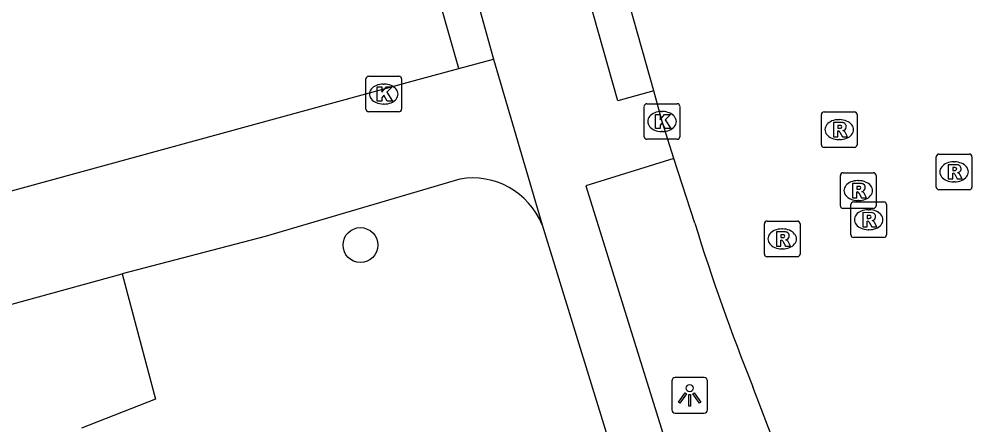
# Model space of a CAD drawing. Extents: x 159689 to 160786, y 387323 to 388339.
# Drawn here: x 159834.83 to 159861.58, y 387873.5 to 387884.9 of the extents above; entities that cross this region are included whole.
import ezdxf

# ---------------------------------------------------------------- set-up
doc = ezdxf.new("R2010")
doc.units = 0
for name, color, linetype in [('IMGEO_Boom', 7, 'Continuous'), ('IMGEO_Kolk', 7, 'Continuous'), ('IMGEO_Lichtpunt', 7, 'Continuous'), ('IMGEO_Rijbaan_lokaal_gesloten', 7, 'Continuous'), ('IMGEO_Rijbaan_lokaal_open', 7, 'Continuous'), ('IMGEO_Rioolput', 7, 'Continuous'), ('IMGEO_Voetpad_gesloten', 7, 'Continuous'), ('IMGEO_Voetpad_open', 7, 'Continuous')]:
    doc.layers.add(name, color=color, linetype=linetype)

msp = doc.modelspace()

# ---------------------------------------------------------------- linework, layer by layer
at = {"layer": 'IMGEO_Boom'}
msp.add_circle((159844.417, 387878.555), 0.489, dxfattribs=at)
at = {"layer": 'IMGEO_Kolk'}
for p, q in [((159844.645, 387883.295), (159845.497, 387883.295)), ((159844.57, 387882.369), (159844.57, 387883.221)), ((159845.058, 387883.075), (159845.083, 387883.075)), ((159845.571, 387883.221), (159845.571, 387882.369)), ((159845.081, 387882.515), (159845.056, 387882.515)), ((159852.458, 387882.524), (159853.31, 387882.524)), ((159845.497, 387882.295), (159844.645, 387882.295)), ((159852.383, 387881.598), (159852.383, 387882.45)), ((159852.871, 387882.304), (159852.896, 387882.304)), ((159853.384, 387882.45), (159853.384, 387881.598)), ((159852.894, 387881.744), (159852.869, 387881.744)), ((159853.31, 387881.524), (159852.458, 387881.524))]:
    msp.add_line(p, q, dxfattribs=at)
for points in [[(159844.645, 387883.295), (159845.497, 387883.295)], [(159844.57, 387882.369), (159844.57, 387883.221)], [(159845.571, 387883.221), (159845.571, 387882.369)], [(159844.891, 387882.995), (159845.014, 387882.995), (159845.014, 387882.844), (159845.144, 387882.995), (159845.308, 387882.995), (159845.162, 387882.844), (159845.315, 387882.595), (159845.163, 387882.595), (159845.078, 387882.759), (159845.014, 387882.692), (159845.014, 387882.595), (159844.891, 387882.595), (159844.891, 387882.995)], [(159852.458, 387882.524), (159853.31, 387882.524)], [(159845.497, 387882.295), (159844.645, 387882.295)], [(159852.383, 387881.598), (159852.383, 387882.45)], [(159852.704, 387882.224), (159852.827, 387882.224), (159852.827, 387882.073), (159852.957, 387882.224), (159853.121, 387882.224), (159852.975, 387882.073), (159853.128, 387881.824), (159852.976, 387881.824), (159852.891, 387881.988), (159852.827, 387881.921), (159852.827, 387881.824), (159852.704, 387881.824), (159852.704, 387882.224)], [(159853.384, 387882.45), (159853.384, 387881.598)], [(159853.31, 387881.524), (159852.458, 387881.524)]]:
    msp.add_lwpolyline(points, dxfattribs=at)
for centre, start, end in [((159844.647, 387883.219), 91.552, 178.448), ((159844.647, 387883.219), 91.552, 178.448), ((159845.495, 387883.219), 1.552, 88.448), ((159845.495, 387883.219), 1.552, 88.448), ((159852.46, 387882.448), 91.552, 178.448), ((159852.46, 387882.448), 91.552, 178.448), ((159853.308, 387882.448), 1.552, 88.448), ((159853.308, 387882.448), 1.552, 88.448), ((159844.647, 387882.371), 181.552, 268.448), ((159844.647, 387882.371), 181.552, 268.448), ((159845.495, 387882.371), 271.552, 358.448), ((159845.495, 387882.371), 271.552, 358.448), ((159852.46, 387881.6), 181.552, 268.448), ((159852.46, 387881.6), 181.552, 268.448), ((159853.308, 387881.6), 271.552, 358.448), ((159853.308, 387881.6), 271.552, 358.448)]:
    msp.add_arc(centre, 0.0765, start, end, dxfattribs=at)
for centre, major_axis, ratio, start_param, end_param in [((159845.057, 387882.795), (-0.387, 0.002), 0.722429, 4.712389, 7.853982), ((159845.082, 387882.795), (-0.39, 0.002), 0.717154, 1.570796, 4.712389), ((159852.87, 387882.024), (-0.387, 0.002), 0.722429, 4.712389, 7.853982), ((159852.895, 387882.024), (-0.39, 0.002), 0.717154, 1.570796, 4.712389)]:
    msp.add_ellipse(centre, major_axis=major_axis, ratio=ratio, start_param=start_param, end_param=end_param, dxfattribs=at)
at = {"layer": 'IMGEO_Lichtpunt'}
for p, q in [((159853.161, 387874.738), (159853.161, 387873.931)), ((159853.161, 387874.738), (159853.161, 387873.931)), ((159854.063, 387874.833), (159853.255, 387874.833)), ((159854.063, 387874.833), (159853.255, 387874.833)), ((159854.157, 387873.931), (159854.157, 387874.738)), ((159854.157, 387873.931), (159854.157, 387874.738)), ((159853.255, 387873.837), (159854.063, 387873.837)), ((159853.255, 387873.837), (159854.063, 387873.837))]:
    msp.add_line(p, q, dxfattribs=at)
for points in [[(159853.535, 387874.402), (159853.574, 387874.374), (159853.386, 387874.112), (159853.348, 387874.139), (159853.535, 387874.402)], [(159853.637, 387874.354), (159853.684, 387874.354), (159853.684, 387874.032), (159853.637, 387874.032), (159853.637, 387874.354)], [(159853.747, 387874.374), (159853.785, 387874.401), (159853.972, 387874.139), (159853.933, 387874.111), (159853.747, 387874.374)]]:
    msp.add_lwpolyline(points, dxfattribs=at)
msp.add_circle((159853.66, 387874.536), 0.0994, dxfattribs=at)
for centre, start, end in [((159853.255, 387874.738), 90, 180), ((159853.255, 387874.738), 90, 180), ((159854.063, 387874.738), 0, 90), ((159854.063, 387874.738), 0, 90), ((159853.255, 387873.931), 180, 270), ((159853.255, 387873.931), 180, 270), ((159854.063, 387873.931), 270, 0), ((159854.063, 387873.931), 270, 360)]:
    msp.add_arc(centre, 0.0946, start, end, dxfattribs=at)
at = {"layer": 'IMGEO_Rijbaan_lokaal_gesloten'}
for points in [[(159852.655, 387882.881), (159850.202, 387891.581)], [(159853.211, 387880.988), (159852.884, 387882.024), (159852.655, 387882.881)], [(159853.802, 387879.173), (159853.211, 387880.988)], [(159856.267, 387872.396), (159855.433, 387874.577)]]:
    msp.add_lwpolyline(points, dxfattribs=at)
msp.add_arc((159909.148, 387896.226), 57.913, 197.12533, 201.95156, dxfattribs=at)
at = {"layer": 'IMGEO_Rijbaan_lokaal_open'}
for points in [[(159847.179, 387883.511), (159845.531, 387889.3)], [(159832.39, 387879.467), (159832.56, 387879.512), (159846.034, 387883.2), (159847.179, 387883.511)]]:
    msp.add_lwpolyline(points, dxfattribs=at)
at = {"layer": 'IMGEO_Rioolput'}
for p, q in [((159857.357, 387881.37), (159857.357, 387882.222)), ((159857.432, 387882.296), (159858.284, 387882.296)), ((159858.358, 387882.222), (159858.358, 387881.37)), ((159857.845, 387882.076), (159857.87, 387882.076)), ((159857.868, 387881.516), (159857.843, 387881.516)), ((159858.284, 387881.296), (159857.432, 387881.296)), ((159860.582, 387880.184), (159860.582, 387881.036)), ((159860.657, 387881.11), (159861.509, 387881.11)), ((159861.07, 387880.89), (159861.095, 387880.89)), ((159861.583, 387881.036), (159861.583, 387880.184)), ((159857.891, 387879.658), (159857.891, 387880.51)), ((159857.966, 387880.584), (159858.818, 387880.584)), ((159858.379, 387880.364), (159858.404, 387880.364)), ((159858.892, 387880.51), (159858.892, 387879.658)), ((159861.509, 387880.11), (159860.657, 387880.11)), ((159861.093, 387880.33), (159861.068, 387880.33)), ((159858.818, 387879.584), (159857.966, 387879.584)), ((159858.183, 387878.84), (159858.183, 387879.692)), ((159858.258, 387879.766), (159859.11, 387879.766)), ((159858.402, 387879.804), (159858.377, 387879.804)), ((159858.671, 387879.546), (159858.696, 387879.546)), ((159859.184, 387879.692), (159859.184, 387878.84)), ((159855.756, 387878.301), (159855.756, 387879.153)), ((159855.831, 387879.227), (159856.683, 387879.227)), ((159856.244, 387879.007), (159856.269, 387879.007)), ((159856.757, 387879.153), (159856.757, 387878.301)), ((159859.11, 387878.766), (159858.258, 387878.766)), ((159858.694, 387878.986), (159858.669, 387878.986)), ((159856.683, 387878.227), (159855.831, 387878.227)), ((159856.267, 387878.447), (159856.242, 387878.447))]:
    msp.add_line(p, q, dxfattribs=at)
for points in [[(159857.357, 387881.37), (159857.357, 387882.222)], [(159857.432, 387882.296), (159858.284, 387882.296)], [(159858.358, 387882.222), (159858.358, 387881.37)], [(159857.946, 387881.994), (159857.694, 387881.996), (159857.694, 387881.596)], [(159857.694, 387881.596), (159857.818, 387881.596), (159857.818, 387881.758), (159857.829, 387881.758)], [(159857.872, 387881.915), (159857.818, 387881.915), (159857.818, 387881.834)], [(159857.818, 387881.834), (159857.87, 387881.834)], [(159857.876, 387881.729), (159857.947, 387881.596), (159858.087, 387881.596), (159858.022, 387881.722)], [(159858.284, 387881.296), (159857.432, 387881.296)], [(159860.582, 387880.184), (159860.582, 387881.036)], [(159860.657, 387881.11), (159861.509, 387881.11)], [(159861.583, 387881.036), (159861.583, 387880.184)], [(159861.171, 387880.808), (159860.919, 387880.81), (159860.919, 387880.41)], [(159861.097, 387880.729), (159861.043, 387880.729), (159861.043, 387880.648)], [(159861.043, 387880.648), (159861.095, 387880.648)], [(159857.891, 387879.658), (159857.891, 387880.51)], [(159857.966, 387880.584), (159858.818, 387880.584)], [(159858.892, 387880.51), (159858.892, 387879.658)], [(159860.919, 387880.41), (159861.043, 387880.41), (159861.043, 387880.572), (159861.054, 387880.572)], [(159861.101, 387880.543), (159861.172, 387880.41), (159861.312, 387880.41), (159861.247, 387880.536)], [(159858.48, 387880.282), (159858.228, 387880.284), (159858.228, 387879.884)], [(159858.406, 387880.203), (159858.352, 387880.203), (159858.352, 387880.122)], [(159858.352, 387880.122), (159858.404, 387880.122)], [(159861.509, 387880.11), (159860.657, 387880.11)], [(159858.228, 387879.884), (159858.352, 387879.884), (159858.352, 387880.046), (159858.363, 387880.046)], [(159858.41, 387880.017), (159858.481, 387879.884), (159858.621, 387879.884), (159858.556, 387880.01)], [(159858.818, 387879.584), (159857.966, 387879.584)], [(159858.183, 387878.84), (159858.183, 387879.692)], [(159858.258, 387879.766), (159859.11, 387879.766)], [(159859.184, 387879.692), (159859.184, 387878.84)], [(159858.772, 387879.464), (159858.52, 387879.466), (159858.52, 387879.066)], [(159858.698, 387879.385), (159858.644, 387879.385), (159858.644, 387879.304)], [(159858.644, 387879.304), (159858.696, 387879.304)], [(159855.756, 387878.301), (159855.756, 387879.153)], [(159855.831, 387879.227), (159856.683, 387879.227)], [(159856.757, 387879.153), (159856.757, 387878.301)], [(159858.52, 387879.066), (159858.644, 387879.066), (159858.644, 387879.228), (159858.655, 387879.228)], [(159858.702, 387879.199), (159858.773, 387879.066), (159858.913, 387879.066), (159858.848, 387879.192)], [(159856.345, 387878.925), (159856.093, 387878.927), (159856.093, 387878.527)], [(159856.271, 387878.846), (159856.217, 387878.846), (159856.217, 387878.765)], [(159856.217, 387878.765), (159856.269, 387878.765)], [(159859.11, 387878.766), (159858.258, 387878.766)], [(159856.093, 387878.527), (159856.217, 387878.527), (159856.217, 387878.689), (159856.228, 387878.689)], [(159856.275, 387878.66), (159856.346, 387878.527), (159856.486, 387878.527), (159856.421, 387878.653)], [(159856.683, 387878.227), (159855.831, 387878.227)]]:
    msp.add_lwpolyline(points, dxfattribs=at)
for centre, radius, start, end in [((159857.434, 387882.22), 0.0765, 91.552, 178.448), ((159857.434, 387882.22), 0.0765, 91.552, 178.448), ((159858.282, 387882.22), 0.0765, 1.552, 88.448), ((159858.282, 387882.22), 0.0765, 1.552, 88.448), ((159857.945, 387881.884), 0.109, 350.3612, 89.416), ((159857.828, 387881.705), 0.0533, 26.0293, 88.6989), ((159857.854, 387882.023), 0.19, 274.7715, 282.9687), ((159857.878, 387881.819), 0.0964, 77.0061, 93.1865), ((159857.892, 387881.876), 0.0378, 276.6634, 79.6772), ((159857.943, 387881.884), 0.112, 277.5842, 350.9817), ((159857.927, 387881.669), 0.108, 29.5134, 73.7905), ((159857.434, 387881.372), 0.0765, 181.552, 268.448), ((159857.434, 387881.372), 0.0765, 181.552, 268.448), ((159858.282, 387881.372), 0.0765, 271.552, 358.448), ((159858.282, 387881.372), 0.0765, 271.552, 358.448), ((159860.659, 387881.034), 0.0765, 91.552, 178.448), ((159860.659, 387881.034), 0.0765, 91.552, 178.448), ((159861.507, 387881.034), 0.0765, 1.552, 88.448), ((159861.507, 387881.034), 0.0765, 1.552, 88.448), ((159861.079, 387880.837), 0.19, 274.7715, 282.9687), ((159861.103, 387880.633), 0.0964, 77.0061, 93.1865), ((159861.117, 387880.69), 0.0378, 276.6634, 79.6772), ((159861.17, 387880.698), 0.109, 350.3612, 89.416), ((159861.168, 387880.698), 0.112, 277.5842, 350.9817), ((159857.968, 387880.508), 0.0765, 91.552, 178.448), ((159857.968, 387880.508), 0.0765, 91.552, 178.448), ((159858.816, 387880.508), 0.0765, 1.552, 88.448), ((159858.816, 387880.508), 0.0765, 1.552, 88.448), ((159861.053, 387880.519), 0.0533, 26.0293, 88.6989), ((159861.152, 387880.483), 0.108, 29.5134, 73.7905), ((159858.388, 387880.311), 0.19, 274.7715, 282.9687), ((159858.412, 387880.107), 0.0964, 77.0061, 93.1865), ((159858.426, 387880.164), 0.0378, 276.6634, 79.6772), ((159858.479, 387880.172), 0.109, 350.3612, 89.416), ((159858.477, 387880.172), 0.112, 277.5842, 350.9817), ((159860.659, 387880.186), 0.0765, 181.552, 268.448), ((159860.659, 387880.186), 0.0765, 181.552, 268.448), ((159861.507, 387880.186), 0.0765, 271.552, 358.448), ((159861.507, 387880.186), 0.0765, 271.552, 358.448), ((159858.362, 387879.993), 0.0533, 26.0293, 88.6989), ((159858.461, 387879.957), 0.108, 29.5134, 73.7905), ((159857.968, 387879.66), 0.0765, 181.552, 268.448), ((159857.968, 387879.66), 0.0765, 181.552, 268.448), ((159858.26, 387879.69), 0.0765, 91.552, 178.448), ((159858.26, 387879.69), 0.0765, 91.552, 178.448), ((159858.816, 387879.66), 0.0765, 271.552, 358.448), ((159858.816, 387879.66), 0.0765, 271.552, 358.448), ((159859.108, 387879.69), 0.0765, 1.552, 88.448), ((159859.108, 387879.69), 0.0765, 1.552, 88.448), ((159858.68, 387879.493), 0.19, 274.7715, 282.9687), ((159858.704, 387879.289), 0.0964, 77.0061, 93.1865), ((159858.718, 387879.346), 0.0378, 276.6634, 79.6772), ((159858.771, 387879.354), 0.109, 350.3612, 89.416), ((159858.769, 387879.354), 0.112, 277.5842, 350.9817), ((159855.833, 387879.151), 0.0765, 91.552, 178.448), ((159855.833, 387879.151), 0.0765, 91.552, 178.448), ((159856.681, 387879.151), 0.0765, 1.552, 88.448), ((159856.681, 387879.151), 0.0765, 1.552, 88.448), ((159858.654, 387879.175), 0.0533, 26.0293, 88.6989), ((159858.753, 387879.139), 0.108, 29.5134, 73.7905), ((159856.253, 387878.954), 0.19, 274.7715, 282.9687), ((159856.277, 387878.75), 0.0964, 77.0061, 93.1865), ((159856.291, 387878.807), 0.0378, 276.6634, 79.6772), ((159856.344, 387878.815), 0.109, 350.3612, 89.416), ((159856.342, 387878.815), 0.112, 277.5842, 350.9817), ((159858.26, 387878.842), 0.0765, 181.552, 268.448), ((159858.26, 387878.842), 0.0765, 181.552, 268.448), ((159859.108, 387878.842), 0.0765, 271.552, 358.448), ((159859.108, 387878.842), 0.0765, 271.552, 358.448), ((159856.227, 387878.636), 0.0533, 26.0293, 88.6989), ((159856.326, 387878.6), 0.108, 29.5134, 73.7905), ((159855.833, 387878.303), 0.0765, 181.552, 268.448), ((159855.833, 387878.303), 0.0765, 181.552, 268.448), ((159856.681, 387878.303), 0.0765, 271.552, 358.448), ((159856.681, 387878.303), 0.0765, 271.552, 358.448)]:
    msp.add_arc(centre, radius, start, end, dxfattribs=at)
for centre, major_axis, ratio, start_param, end_param in [((159857.844, 387881.796), (-0.387, 0.002), 0.722429, 4.712389, 7.853982), ((159857.869, 387881.796), (-0.39, 0.002), 0.717154, 1.570796, 4.712389), ((159861.069, 387880.61), (-0.387, 0.002), 0.722429, 4.712389, 7.853982), ((159861.094, 387880.61), (-0.39, 0.002), 0.717154, 1.570796, 4.712389), ((159858.378, 387880.084), (-0.387, 0.002), 0.722429, 4.712389, 7.853982), ((159858.403, 387880.084), (-0.39, 0.002), 0.717154, 1.570796, 4.712389), ((159858.67, 387879.266), (-0.387, 0.002), 0.722429, 4.712389, 7.853982), ((159858.695, 387879.266), (-0.39, 0.002), 0.717154, 1.570796, 4.712389), ((159856.243, 387878.727), (-0.387, 0.002), 0.722429, 4.712389, 7.853982), ((159856.268, 387878.727), (-0.39, 0.002), 0.717154, 1.570796, 4.712389)]:
    msp.add_ellipse(centre, major_axis=major_axis, ratio=ratio, start_param=start_param, end_param=end_param, dxfattribs=at)
at = {"layer": 'IMGEO_Voetpad_gesloten'}
for points in [[(159852.655, 387882.881), (159851.643, 387882.601), (159849.193, 387891.28)], [(159846.533, 387889.601), (159848.152, 387883.772)], [(159847.179, 387883.511), (159848.152, 387883.772)]]:
    msp.add_lwpolyline(points, dxfattribs=at)
at = {"layer": 'IMGEO_Voetpad_open'}
for points in [[(159797.453, 387951.445), (159799.354, 387945.014), (159796.181, 387939.271), (159795.919, 387939.198), (159812.869, 387879.112), (159822.604, 387873.593), (159837.725, 387877.749)], [(159848.152, 387883.772), (159849.518, 387879.123)], [(159853.211, 387880.988), (159850.743, 387880.22), (159853.478, 387871.439)], [(159847.208, 387880.408), (159841.744, 387878.794), (159837.725, 387877.749)], [(159849.518, 387879.123), (159851.813, 387871.684)], [(159837.725, 387877.749), (159838.664, 387874.23), (159836.584, 387873.414)]]:
    msp.add_lwpolyline(points, dxfattribs=at)
msp.add_arc((159847.566, 387878.333), 2.106, 22.0356, 99.792, dxfattribs=at)

doc.saveas('drawing.dxf')
